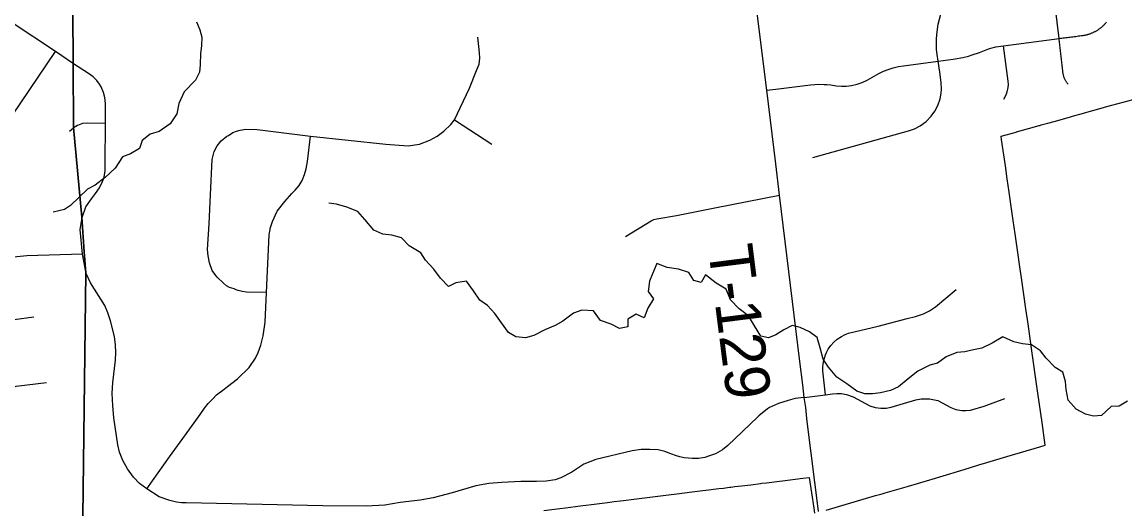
# Model space of a CAD drawing. Extents: x 114604 to 551442, y 316898 to 567001.
# Drawn here: x 157965 to 165392, y 456053 to 459336 of the extents above; entities that cross this region are included whole.
import ezdxf

# ---------------------------------------------------------------- set-up
doc = ezdxf.new("R2010")
doc.units = 0
for name, color, linetype in [('GE_P_Alignment_1000_Cardinal_Points', 7, 'Continuous'), ('GE_P_Alignment_100_Stations', 7, 'Continuous'), ('GE_P_Alignment_500_Distances', 7, 'Continuous'), ('PM_P_Cells', 7, 'Continuous'), ('PM_P_Crosswalk', 7, 'Continuous'), ('RS_Raster1', 7, 'Continuous')]:
    doc.layers.add(name, color=color, linetype=linetype)

msp = doc.modelspace()

# ---------------------------------------------------------------- linework, layer by layer
at = {"layer": 'GE_P_Alignment_1000_Cardinal_Points'}
for p, q in [((158284, 458600.7), (158311.4, 458622.1)), ((160876.4, 458675.5), (161129.3, 458512.4))]:
    msp.add_line(p, q, dxfattribs=at)
for points in [[(163327.9, 456035.6), (163325.4, 456056.5), (163257.6, 456606.1), (163250.5, 456663.5), (163243.2, 456736.2), (163233.1, 456805.1), (163223.7, 456890.7), (163202.8, 457048.1), (163067, 458167.8), (163041.3, 458379.8), (162980.3, 458875.3), (162827.9, 460096.9), (162760.9, 460641.6), (162728.5, 460913.7), (162676.8, 461335.9), (162667.3, 461517.2), (162685.6, 461550.3)], [(158310.8, 459054), (158188.7, 459137.4), (157890.6, 459335.4), (157831.5, 459378.7), (157789.7, 459420.6), (157752.8, 459477.9), (157727.4, 459539.1), (157711, 459686.8), (157699.4, 459801), (157668.2, 460031.9), (157632.4, 460206.3), (157603.9, 460444), (157607.2, 460511.2), (157622.9, 460567.6), (157635.5, 460602.5), (157658.1, 460643.4), (157684.7, 460676.4), (157735.1, 460715.6), (157772.8, 460736.7), (157816.5, 460751), (157894.9, 460764.5), (158105, 460786.4), (158299.6, 460811.7)], [(165009.9, 458916.7), (165006.9, 458920.1), (165004.1, 458923.5), (165001.3, 458927.1), (164998.7, 458930.7), (164996.2, 458934.5), (164993.8, 458938.3), (164991.6, 458942.2), (164989.5, 458946.2), (164987.5, 458950.3), (164985.7, 458954.4), (164984, 458958.6), (164982.5, 458962.8), (164981.1, 458967), (164979.9, 458971.4), (164978.7, 458975.7), (164977.8, 458980.1), (164977, 458984.6), (164976.3, 458989), (164974.9, 459001), (164973.8, 459010.7), (164972.6, 459020.5), (164971.5, 459030.2), (164970.3, 459039.9), (164969.2, 459049.7), (164968, 459059.4), (164966.9, 459069.1), (164965.7, 459078.9), (164964.6, 459088.6), (164963.5, 459098.3), (164962.3, 459108.1), (164961.1, 459117.8), (164960, 459127.6), (164958.8, 459137.3), (164957.7, 459147), (164956.5, 459156.8), (164955.4, 459166.5), (164954.3, 459176.2), (164953.1, 459186), (164952, 459195.7), (164950.8, 459205.4), (164949.7, 459215.2), (164948.5, 459224.9), (164804.7, 460401.8)], [(163290, 458421.9), (163935.1, 458601.7), (163974.6, 458615.8), (164014.1, 458636.5), (164054, 458666.1), (164086.9, 458699.9), (164111.4, 458733.8), (164131.9, 458773.2), (164147, 458817.6), (164155.2, 458855), (164157, 458882.4), (164154.6, 458927.7), (164145.6, 458996.8), (164134.8, 459072.1), (164126.8, 459117.7), (164123.6, 459150.7), (164122.4, 459195.5), (164122.9, 459218), (164125.3, 459251.7), (164135.2, 459321.2), (164152.8, 459388.2)], [(165051.6, 459237.9), (165060.9, 459239.1), (165070.3, 459240.3), (165079.7, 459241.5), (165089.1, 459242.7), (165098.4, 459243.8), (165107.8, 459245), (165112, 459245.6), (165116.3, 459246.3), (165120.6, 459247.1), (165124.8, 459247.9), (165129, 459248.8), (165133.2, 459249.8), (165137.4, 459250.8), (165141.5, 459252), (165145.7, 459253.1), (165149.8, 459254.4), (165153.9, 459255.7), (165158, 459257.1), (165162, 459258.6), (165166, 459260.2), (165170, 459261.8), (165174, 459263.4), (165177.9, 459265.2), (165181.8, 459267), (165185.7, 459268.9), (165189.6, 459270.9), (165193.4, 459272.9), (165197.1, 459275), (165200.9, 459277.1), (165204.6, 459279.4), (165208.2, 459281.6), (165211.8, 459284), (165215.4, 459286.4), (165219, 459288.8), (165222.4, 459291.4), (165225.9, 459294), (165229.3, 459296.6), (165232.7, 459299.3), (165235.9, 459302.1), (165239.2, 459304.9), (165242.4, 459307.8), (165245.6, 459310.7), (165248.7, 459313.7), (165251.8, 459316.7), (165254.8, 459319.8), (165257.7, 459323), (165260.6, 459326.1), (165263.4, 459329.4), (165266.2, 459332.7), (165268.9, 459336)], [(159611.4, 457511.8), (159476.2, 457514.5), (159445.9, 457519.1), (159421.1, 457525.5), (159406.5, 457530.5), (159392.1, 457536.4), (159362.1, 457546.3), (159342.1, 457558.1), (159321, 457574), (159278.2, 457615.9), (159262.6, 457635), (159246, 457659.5), (159227.8, 457712.4), (159217.3, 457759.2), (159214.4, 457802.9), (159224.2, 457974.8), (159233.3, 458169.8), (159244.5, 458409.7), (159258.5, 458462.7), (159279.4, 458501.9), (159304.5, 458534), (159344, 458565.9), (159355.8, 458571.4), (159384.7, 458590.4), (159409.4, 458599.6), (159434.6, 458606.5), (159471, 458613.5), (159547.3, 458611.9), (159906.4, 458566.7), (160414, 458512.6), (160565.1, 458501.4), (160642.2, 458513.1), (160710.3, 458538.2), (160761.1, 458566), (160805.2, 458599.6), (160851.5, 458645), (160876.4, 458675.5), (160977, 458890.3), (161026.1, 459008.2), (161043.5, 459051.9), (161048.1, 459092.3), (161045, 459128.3), (161033.3, 459234.3)], [(164134.8, 459072.1), (164236.2, 459085.2), (164249.2, 459087.1), (164300.9, 459096.7), (164339.1, 459106.2), (164364.3, 459113.7), (164413.8, 459131.1), (164468.2, 459153), (164488.2, 459159.5), (164522.1, 459167.9), (164575.2, 459175.9), (164948.5, 459224.9), (164957.9, 459226.1), (164967.3, 459227.3), (164976.6, 459228.5), (164986, 459229.6), (164995.3, 459230.8), (165004.7, 459232), (165014.1, 459233.2), (165023.5, 459234.4), (165032.8, 459235.6), (165042.2, 459236.7), (165051.6, 459237.9)], [(157181.9, 458436.4), (157420.7, 458462.9), (157593.3, 458487.6), (157652.7, 458495.1), (157705.5, 458508.6), (157757.3, 458535.8), (157795.6, 458569.6), (157840.5, 458616.9), (158188.7, 459137.4)], [(164576.3, 458815), (164592.9, 458845.4), (164600.3, 458866.1), (164605.9, 458893.7), (164607.2, 458915.6), (164605.8, 458937.8), (164575.2, 459175.9)], [(158368.3, 458017.2), (158394.9, 458090.2), (158431.5, 458144.8), (158458.4, 458179.6), (158485.4, 458216.9), (158506.2, 458261), (158516.6, 458289.1), (158523.2, 458331.6), (158525.1, 458381.7), (158527.4, 458652), (158526.6, 458785.5), (158522.3, 458827.1), (158513.5, 458860.3), (158496.8, 458898.6), (158486, 458916.6), (158468.1, 458940.5), (158443, 458966.1), (158411.8, 458989.6), (158310.8, 459054)], [(162980.3, 458875.3), (163040.7, 458882.9), (163274.4, 458912.3), (163304.7, 458915.2), (163331.3, 458916.2), (163366.8, 458915.6), (163384.5, 458914.4), (163410.9, 458911.4), (163446.8, 458905.9), (163483.8, 458903.3), (163514.8, 458904.1), (163551.7, 458908.5), (163587.9, 458916.6), (163623, 458928.4), (163656.7, 458943.6), (163703.2, 458971.4), (163733.9, 458988.6), (163765.7, 459003.6), (163798.5, 459016.4), (163832.2, 459026.9), (163866.4, 459035.1), (163901.2, 459041), (164134.8, 459072.1)], [(158527.4, 458652), (158407.2, 458654.7), (158370.7, 458651.1), (158336.9, 458638.4), (158311.4, 458622.1)], [(158804.2, 456188.3), (158956.6, 456403.8), (159065.2, 456552.4), (159164.5, 456688.7), (159193.6, 456732.1), (159218.3, 456764), (159251.3, 456798.4), (159274.6, 456822.1), (159326.2, 456860.6), (159347.7, 456878.2), (159416.3, 456929.1), (159495, 457007.2), (159536.4, 457069.1), (159554.2, 457107.8), (159571.8, 457156.4), (159589.4, 457220.6), (159601.7, 457311.3), (159611.4, 457511.8), (159628.7, 457901.2), (159637.9, 457951), (159650.7, 457991.3), (159682.5, 458059.6), (159733.5, 458124.6), (159780.8, 458178.6), (159803.8, 458202), (159830, 458234), (159851, 458266.3), (159867.9, 458308.5), (159879.1, 458346), (159886.3, 458394.3), (159906.4, 458566.7)], [(162028.5, 457889.6), (162200.8, 457995.3), (162220.5, 458004.9), (162239.4, 458008.5), (162371.4, 458032.2), (162631.5, 458082.7), (163067, 458167.8)], [(158396.2, 457641.3), (158370.7, 457769.7), (158355.9, 457936.4), (158368.3, 458017.2)], [(158370.7, 457769.7), (157995.8, 457760.4), (157722.2, 457732), (157575.5, 457712.4), (157479.9, 457700.6), (157424, 457664.1), (157395.7, 457619.1), (157381.2, 457568.8), (157382.8, 457519.3), (157410.4, 457308.7), (157448.9, 456964), (157465.6, 456885.6), (157508.8, 456835), (157567.2, 456809.2), (157622.4, 456802.8), (157691.9, 456813.1), (157924.9, 456881), (158129.9, 456906)], [(162986.1, 456727.7), (162959.3, 456707.4), (162940.4, 456692.5), (162927.8, 456681.3), (162919.9, 456673.8), (162917.4, 456671.3), (162718.5, 456480.2), (162681.3, 456450.9), (162634.7, 456425.2), (162595.5, 456410), (162562.2, 456400.3), (162521.5, 456394), (162477.9, 456393.7), (162454.1, 456394.2), (162424.4, 456397.4), (162395.2, 456403.3), (162372.3, 456410), (162334.5, 456425), (162294.4, 456439.9), (162248.5, 456451.5), (162192.4, 456454.8), (162133.6, 456453.4), (162073.9, 456445.5), (161829.4, 456386.5), (161747.3, 456354.2), (161666.7, 456301.6), (161594.3, 456263.4), (161555.8, 456250.2), (161494.3, 456239.7), (161429.1, 456238.2), (161324.5, 456238), (161195.3, 456232.2), (161107.6, 456225.4), (161020, 456208.9), (160862.3, 456162.5), (160733.8, 456127.2), (160646.3, 456112.1), (160511, 456096.3), (160407.8, 456079.3), (160284, 456070.6), (159989.5, 456073.6), (159069.1, 456093.7), (159039, 456094), (159004.1, 456099.4), (158960.8, 456109.9), (158888.2, 456134.1), (158804.2, 456188.3), (158755.5, 456223.8), (158715.9, 456267.9), (158673.7, 456322.5), (158642.8, 456378.9), (158620.5, 456436.3), (158609.7, 456485), (158583.5, 456667.9), (158574.9, 456751.2), (158572.5, 456832.3), (158575.4, 456905.3), (158594.7, 457056.9), (158596.8, 457107.6), (158594.4, 457159.6), (158588.1, 457214.5), (158560.8, 457322.2), (158542.7, 457376.1), (158522.8, 457424), (158424.9, 457576.5), (158396.2, 457641.3)], [(163376, 456822.7), (163357.9, 456984.8), (163357.6, 457006.5), (163359.2, 457028.1), (163361.8, 457045.3), (163367.9, 457070.6), (163375, 457091.1), (163381.9, 457107), (163394.4, 457129.9), (163411.8, 457154.8), (163432.1, 457177.3), (163455, 457197.3), (163483.9, 457216.5), (163507.2, 457228.2), (163531.6, 457237.4), (163729.4, 457284.8), (163926, 457336.5), (163982.5, 457350.4), (164035.3, 457368.7), (164076.7, 457389.7), (164115.8, 457415.8), (164256, 457532.7)], [(157410.4, 457308.7), (157629.1, 457334.3), (157809.8, 457327.6), (157910.3, 457329.3), (158044.6, 457347.3)], [(163233.1, 456805.1), (163376, 456822.7), (163422.4, 456829.1), (163451, 456832), (163483.7, 456830.5), (163516.8, 456824.7), (163561.5, 456808.5), (163673.2, 456748.4), (163710.5, 456737.1), (163749.3, 456732), (163784.2, 456732.7), (163818.9, 456738.3), (163984.8, 456788.3), (164019.1, 456795.2), (164075.6, 456795.9), (164132.1, 456783.1), (164220, 456736.5), (164254.2, 456724.2), (164294.6, 456717.4), (164321.7, 456716.6), (164351.2, 456719.6), (164444.3, 456745.4), (164584.2, 456796.6)], [(163233.1, 456805.1), (163170.4, 456797.2), (163124.8, 456783.6), (163059.1, 456764.7), (162999.5, 456737.9), (162986.1, 456727.7)]]:
    msp.add_lwpolyline(points, dxfattribs=at)
at = {"layer": 'GE_P_Alignment_100_Stations'}
for points in [[(163379.8, 456045.7), (163569.7, 456100.8), (163713.5, 456142.7), (163758.1, 456155.4), (163777.5, 456160.9), (163935.3, 456207.5), (164116.2, 456261), (164145, 456269.5), (164309.5, 456319.4), (164408.1, 456349.3), (164462.3, 456365.4), (164597.8, 456405.7), (164819, 456471.4), (164856.1, 456482.4), (164835.1, 456636.4), (164806.9, 456832.7), (164761.3, 457151.2), (164751.9, 457217.1), (164739.9, 457300.9), (164725.4, 457401.5), (164695.3, 457611.6), (164686.9, 457670.3), (164668.7, 457797), (164652.8, 457907.9), (164640, 457997.2), (164626.3, 458092.9), (164612.6, 458188.3), (164599.8, 458277.4), (164587, 458366.6), (164561.5, 458544.8), (164558.4, 458566.4), (164658.8, 458594.2), (164661.5, 458594.9), (164742.3, 458617.6), (164815.7, 458638.1), (164819.3, 458639.2), (164829, 458641.9), (164873.6, 458654.3), (164915.7, 458666), (165002.4, 458690.2), (165054.7, 458704.8), (165089.1, 458714.4), (165175.8, 458738.6), (165295.5, 458772), (165346.7, 458786.2), (165448.3, 458814.3)], [(161478.6, 456043.2), (161585.8, 456056.6), (161623.7, 456061.3), (161693, 456069.9), (161722.9, 456073.6), (161800.2, 456083.2), (161817.2, 456085.3), (161907.4, 456096.6), (161953.3, 456102.3), (161995.9, 456107.6), (162014.5, 456109.9), (162085.2, 456118.7), (162121.7, 456123.2), (162174.3, 456129.8), (162228.8, 456136.6), (162263.7, 456140.9), (162336, 456149.9), (162356.8, 456152.5), (162443.2, 456163.2), (162458.8, 456165.2), (162550.4, 456176.6), (162569.2, 456178.9), (162657.5, 456189.9), (162688.2, 456193.7), (162728.3, 456198.7), (162739, 456200.4), (162764.7, 456203.4), (162832.8, 456211.4), (162853.1, 456212.9), (162872, 456215.5), (162937, 456224.7), (162946.4, 456225.8), (162979, 456229.9), (163065.3, 456240.6), (163086.2, 456243.2), (163222.5, 456260.2), (163264.8, 456265.4), (163297.5, 456057.1), (163301.4, 456024.4)]]:
    msp.add_lwpolyline(points, dxfattribs=at)
at = {"layer": 'GE_P_Alignment_500_Distances'}
for points in [[(144312.2, 469982.2), (148337.1, 470658.6), (149799.6, 470908.6), (149663.7, 471941.6), (149689.2, 471942.5), (150808.2, 472068.2), (155059.5, 472565.7), (158050.7, 472860.5), (158109.6, 471910), (158204.2, 467282.5), (158244.8, 464651.1), (158289.2, 461470.7), (158298.4, 460814.5), (158309.6, 459056.8), (158310.2, 458625), (158367.1, 458020), (158383.2, 457785.9), (158395, 457644.1), (158367.1, 455454), (158366.4, 455400.6), (158367, 455348.9), (158371.8, 455017.9), (158404.1, 452870.8), (158333.6, 448459.5)], [(158367.1, 455454), (158395, 457644.1), (158383.2, 457785.9), (158367.1, 458020), (158310.2, 458625), (158309.6, 459056.8), (158298.4, 460814.5), (158289.2, 461470.7), (158244.8, 464651.1)]]:
    msp.add_lwpolyline(points, dxfattribs=at)
at = {"layer": 'PM_P_Cells'}
for points in [[(159139.9, 459337.6), (159162.2, 459283.6), (159176.4, 459233.5), (159172.7, 459175.4), (159166.9, 459123.2), (159163.2, 459047), (159159.4, 458996.9), (159133.6, 458944.7), (159055.8, 458864.2), (159020.1, 458785.8), (159006.3, 458717.6), (158962.5, 458649.3), (158888.6, 458596.8), (158826.5, 458580.5), (158772.6, 458536.2), (158754.8, 458484), (158694.8, 458447.7), (158640.8, 458427.4), (158591, 458351), (158527.1, 458290.6), (158457.2, 458236.2), (158405.2, 458209.9), (158291.4, 458098.3)], [(158291.4, 458098.3), (158250.1, 458070.8), (158173.1, 458054.4)], [(160334.8, 457931.4), (160272.3, 458003.3), (160226, 458057.3), (160151.7, 458087), (160083.4, 458106.8), (160031.3, 458114.6)], [(165409.4, 456780.3), (165353.5, 456746), (165299.3, 456743.8), (165233.5, 456683.4), (165181.4, 456679.1), (165127.2, 456690.9), (165064.9, 456726.7), (165010.5, 456786.7), (164996.1, 456858.8), (164991.9, 456912.9), (164973.6, 456974.9), (164923.3, 457006.8), (164860.9, 457068.7), (164824.6, 457118.7), (164762.3, 457158.5), (164702.1, 457166.3), (164643.9, 457180), (164569.6, 457213.8), (164497.6, 457171.4), (164429.6, 457137), (164371.5, 457126.7), (164313.5, 457112.5), (164261.3, 457108.2), (164189.3, 457077.8), (164129.4, 457035.5), (164079.3, 457023.3), (163997.3, 456982.8), (163933.4, 456930.4), (163867.5, 456876), (163813.5, 456851.7), (163745.4, 456835.4), (163691.3, 456829.1), (163641.2, 456828.9), (163587, 456846.7), (163518.6, 456896.6), (163452.2, 456942.4), (163395.8, 457008.3), (163359.5, 457062.3), (163339.1, 457138.4), (163318.8, 457208.5), (163268.5, 457246.3), (163206.2, 457276.1), (163152, 457289.9), (163094, 457261.6), (163042.1, 457227.3), (162992, 457207), (162939.8, 457218.8), (162897.4, 457286.8), (162857.1, 457354.8), (162794.7, 457402.7), (162736.3, 457462.6), (162705.9, 457534.6), (162639.6, 457574.4), (162567.2, 457632.3), (162539.3, 457580), (162489.2, 457593.8), (162454.8, 457647.8), (162386.6, 457669.6), (162310.4, 457681.3), (162240.1, 457707), (162210.3, 457638.7), (162190.5, 457588.5), (162180.8, 457518.3), (162217.1, 457468.4), (162179.3, 457406.1), (162155.5, 457341.8), (162101.3, 457365.6), (162045.3, 457333.3), (162043.5, 457281.2), (161987.5, 457268.9), (161933.2, 457298.8), (161860.9, 457322.5), (161812.5, 457388.4), (161734.3, 457394.1), (161678.3, 457371.8), (161606.4, 457319.4), (161554.4, 457289.1), (161486.4, 457260.7), (161412.4, 457222.3), (161356.3, 457206.1), (161290.1, 457213.8), (161239.9, 457241.7), (161193.5, 457307.6), (161149.1, 457369.6), (161098.8, 457423.5), (161048.5, 457461.4), (161004.1, 457523.3), (160957.7, 457589.3), (160885.6, 457576.9), (160835.6, 457552.7), (160783.2, 457608.6), (160736.9, 457668.5), (160682.5, 457730.4), (160650.2, 457780.4), (160571.8, 457826.2), (160519.4, 457880.1), (160455.2, 457897.9), (160395, 457905.6), (160334.8, 457931.4)]]:
    msp.add_lwpolyline(points, dxfattribs=at)
at = {"layer": 'RS_Raster1'}
for points in [[(157971.2, 479550), (158050.7, 472860.5), (158109.6, 471910), (158204.2, 467282.5), (158244.8, 464651.1), (158289.2, 461470.7), (158298.4, 460814.5), (158309.6, 459056.8), (158310.2, 458625), (158367.1, 458020), (158383.2, 457785.9), (158395, 457644.1), (158367.1, 455454), (158366.4, 455400.6), (158367, 455348.9), (158371.8, 455017.9), (158404.1, 452870.8), (158333.6, 448459.5)], [(158367.1, 455454), (158395, 457644.1), (158383.2, 457785.9), (158367.1, 458020), (158310.2, 458625), (158309.6, 459056.8), (158298.4, 460814.5), (158289.2, 461470.7), (158244.8, 464651.1)]]:
    msp.add_lwpolyline(points, dxfattribs=at)

# ---------------------------------------------------------------- texts
at = {"layer": 'PM_P_Crosswalk'}
msp.add_text('T-129', height=300, rotation=277.18811, dxfattribs=at).set_placement((162583.8, 457817.1))

doc.saveas('drawing.dxf')
